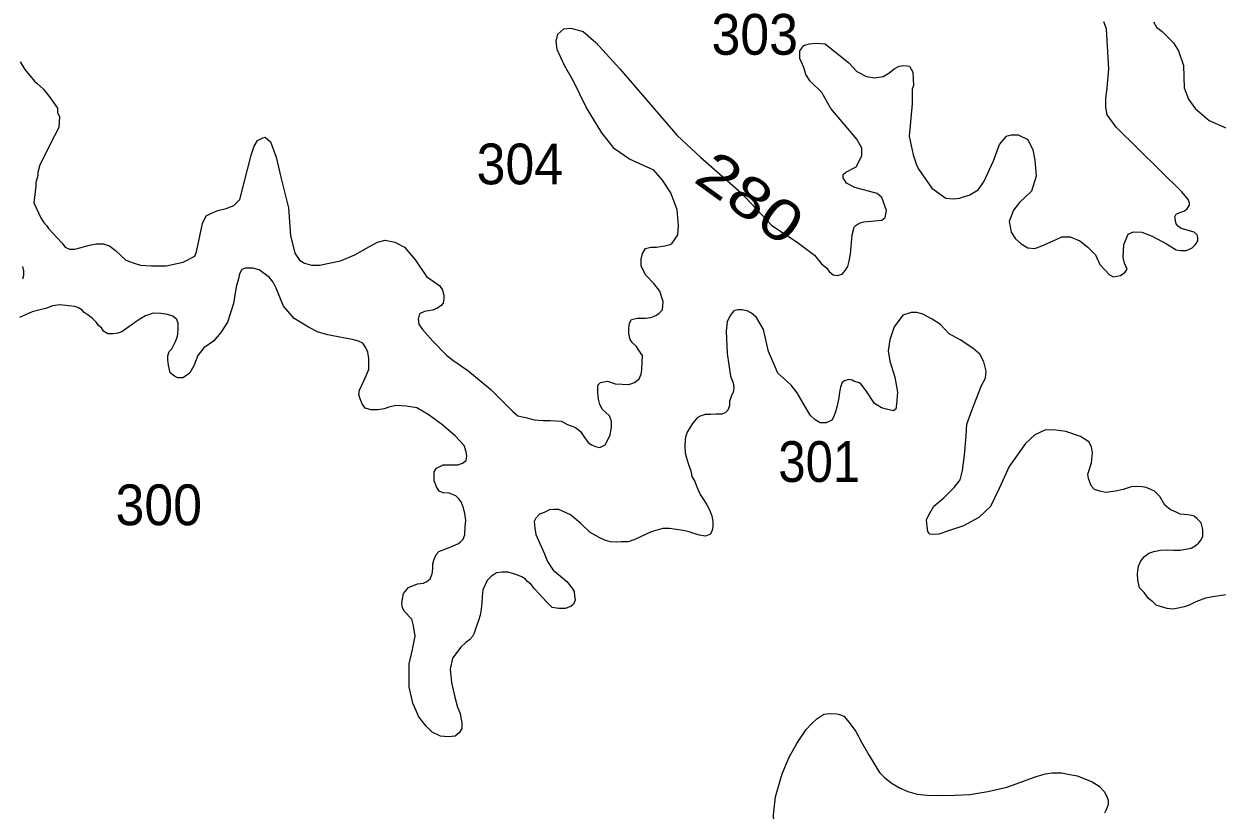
# Model space of a CAD drawing. Extents: x 445.4 to 500, y 8728.7 to 8784.
# Drawn here: x 471.621 to 476.303, y 8752.648 to 8755.732 of the extents above; entities that cross this region are included whole.
import ezdxf
from ezdxf.enums import TextEntityAlignment as Align

# ---------------------------------------------------------------- set-up
doc = ezdxf.new("R2010")
doc.units = 0
doc.header["$LTSCALE"] = 0.064
doc.layers.add('2', color=7, linetype='Continuous', lineweight=13)
doc.layers.add('21', color=7, linetype='Continuous')
doc.layers.add('61', color=7, linetype='Continuous')

msp = doc.modelspace()

# ---------------------------------------------------------------- linework, layer by layer
at = {"layer": '2'}
for points in [[(475.9365, 8754.8664), (475.9542, 8754.9068), (475.9744, 8754.9169), (476.0073, 8754.9144), (476.0477, 8754.8992), (476.1034, 8754.8689), (476.1413, 8754.8462), (476.159, 8754.8437), (476.1818, 8754.8437), (476.2045, 8754.8538), (476.2172, 8754.8664), (476.2273, 8754.8815), (476.2273, 8754.8942), (476.2248, 8754.9043), (476.2121, 8754.9144), (476.1615, 8754.9295), (476.1514, 8754.9371), (476.1413, 8754.9472), (476.1362, 8754.9749), (476.1413, 8754.985), (476.1565, 8754.9926), (476.1716, 8754.9977), (476.1843, 8755.0052), (476.1944, 8755.0204), (476.1944, 8755.0305), (476.1893, 8755.0431), (476.1641, 8755.0734), (475.9061, 8755.3271), (475.8707, 8755.375), (475.8657, 8755.4053), (475.8657, 8755.4381), (475.8707, 8755.4811), (475.8783, 8755.5543), (475.8682, 8755.712), (475.8581, 8755.7398)], [(476.0526, 8755.7406), (476.0646, 8755.7192), (476.0874, 8755.7018), (476.1316, 8755.6576), (476.1504, 8755.6269), (476.1705, 8755.5687), (476.1732, 8755.4818), (476.1906, 8755.4363), (476.216, 8755.4002), (476.271, 8755.3527), (476.348, 8755.3193)], [(473.2258, 8754.6092), (473.2081, 8754.6067), (473.1929, 8754.6042), (473.1727, 8754.5941), (473.1676, 8754.5739), (473.1702, 8754.5537), (473.1853, 8754.5335), (473.2258, 8754.4881), (473.2789, 8754.4326), (473.3041, 8754.4136), (473.3624, 8754.372), (473.4534, 8754.2975), (473.5394, 8754.2117), (473.5596, 8754.194), (473.595, 8754.1864), (473.6228, 8754.1789), (473.6582, 8754.1763), (473.686, 8754.1763), (473.729, 8754.1738), (473.7543, 8754.1612), (473.7847, 8754.1486), (473.8049, 8754.1334), (473.8175, 8754.1132), (473.8352, 8754.0905), (473.8479, 8754.0804), (473.8681, 8754.0728), (473.8808, 8754.0703), (473.901, 8754.0804), (473.9212, 8754.1183), (473.9263, 8754.1511), (473.9263, 8754.1738), (473.9187, 8754.194), (473.9035, 8754.2092), (473.8909, 8754.2193), (473.8808, 8754.2394), (473.8757, 8754.2596), (473.8732, 8754.2874), (473.8732, 8754.3152), (473.8833, 8754.3253), (473.9111, 8754.3303), (473.9414, 8754.3202), (473.9946, 8754.3177), (474.0173, 8754.3253), (474.035, 8754.3404), (474.0426, 8754.3581), (474.0451, 8754.3758), (474.0477, 8754.4313), (474.0325, 8754.454), (474.0249, 8754.4666), (474.0072, 8754.4818), (473.9996, 8754.4944), (473.9946, 8754.5171), (473.9946, 8754.5373), (473.9971, 8754.5575), (474.0047, 8754.5726), (474.0274, 8754.5777), (474.0603, 8754.5777), (474.0805, 8754.5802), (474.1008, 8754.5878), (474.1134, 8754.5979), (474.1261, 8754.6105), (474.1286, 8754.6433), (474.1159, 8754.6837), (474.0932, 8754.714), (474.0603, 8754.7481), (474.0426, 8754.7834), (474.0426, 8754.8087), (474.0477, 8754.8314), (474.0603, 8754.8516), (474.0805, 8754.8566), (474.1033, 8754.8566), (474.1362, 8754.8617), (474.1564, 8754.8667), (474.164, 8754.8718), (474.1741, 8754.8844), (474.1867, 8754.9046), (474.1893, 8754.9399), (474.1842, 8755.003), (474.1589, 8755.0687), (474.1261, 8755.1191), (474.0932, 8755.1583), (473.9971, 8755.2012), (473.9389, 8755.2416), (473.8883, 8755.3047), (473.8277, 8755.4056), (473.7771, 8755.5079), (473.7417, 8755.5685), (473.7139, 8755.6316), (473.7088, 8755.6644), (473.7164, 8755.6921), (473.7391, 8755.7123), (473.767, 8755.7149), (473.815, 8755.7022), (473.8656, 8755.6593), (473.9592, 8755.5558), (474.1842, 8755.2946), (474.2753, 8755.2088), (474.4346, 8755.0699), (474.5559, 8754.9412), (474.6546, 8754.8756), (474.7228, 8754.8251)], [(474.7228, 8754.8251), (474.7507, 8754.791), (474.7709, 8754.7733), (474.781, 8754.7607), (474.7962, 8754.7481), (474.8114, 8754.7456), (474.8316, 8754.7506), (474.8442, 8754.7657), (474.8543, 8754.7809), (474.8594, 8754.8011), (474.8645, 8754.8289), (474.8708, 8754.9046), (474.8784, 8754.9349), (474.886, 8754.9424), (474.8986, 8754.95), (474.9163, 8754.9551), (474.9871, 8754.9626), (474.9998, 8754.9727), (475.0048, 8755.0005), (474.9871, 8755.051), (474.9694, 8755.0661), (474.8809, 8755.0901), (474.848, 8755.1078), (474.8354, 8755.128), (474.8354, 8755.1406), (474.8455, 8755.1507), (474.886, 8755.1709), (474.8961, 8755.1886), (474.9087, 8755.2163), (474.9087, 8755.2441), (474.8885, 8755.2794), (474.7873, 8755.4006), (474.7519, 8755.4624), (474.7064, 8755.5079), (474.6887, 8755.5331), (474.6811, 8755.5609), (474.6659, 8755.5962), (474.6659, 8755.6265), (474.6811, 8755.6467), (474.7014, 8755.6543), (474.7292, 8755.6568), (474.7646, 8755.6543), (474.8581, 8755.5786), (474.8885, 8755.5457), (474.9264, 8755.5255), (474.9593, 8755.5205), (474.9922, 8755.5255), (475.0149, 8755.5382), (475.0352, 8755.5558), (475.0554, 8755.5659), (475.0731, 8755.5685), (475.0958, 8755.5659), (475.1085, 8755.5432), (475.111, 8755.4902), (475.1057, 8755.476), (475.1057, 8755.4183), (475.0941, 8755.2912), (475.1095, 8755.2181), (475.1249, 8755.1758), (475.1326, 8755.1604), (475.1827, 8755.0872), (475.2385, 8755.0488), (475.2689, 8755.0463), (475.2916, 8755.0488), (475.3321, 8755.0614), (475.365, 8755.0816), (475.3877, 8755.1119), (475.4257, 8755.1952), (475.4484, 8755.2583), (475.4763, 8755.2911), (475.494, 8755.2962), (475.5218, 8755.2962), (475.5597, 8755.2785), (475.5799, 8755.2381), (475.5875, 8755.1977), (475.5926, 8755.1346), (475.5749, 8755.0765), (475.5268, 8755.0311), (475.5041, 8755.0008), (475.4863, 8754.9573), (475.4939, 8754.9144), (475.5116, 8754.8891), (475.5344, 8754.8689), (475.5597, 8754.8538), (475.5875, 8754.8513), (475.6153, 8754.8614), (475.6709, 8754.8866), (475.6937, 8754.8967), (475.7266, 8754.8967), (475.7645, 8754.8815), (475.7949, 8754.8563), (475.8252, 8754.826), (475.8429, 8754.7882), (475.8808, 8754.7478), (475.896, 8754.7402), (475.9238, 8754.7452), (475.9415, 8754.7579), (475.9491, 8754.7705), (475.939, 8754.7932), (475.9339, 8754.8159), (475.9365, 8754.8664)], [(471.6068, 8755.5831), (471.6249, 8755.5527), (471.6622, 8755.5076), (471.6731, 8755.4979), (471.6985, 8755.4756), (471.7213, 8755.4453), (471.7533, 8755.402), (471.7528, 8755.3836), (471.7605, 8755.3682), (471.7583, 8755.3262), (471.7406, 8755.2934), (471.6835, 8755.1796), (471.6758, 8755.1488), (471.6758, 8755.1373), (471.6681, 8755.1103), (471.6681, 8755.0949), (471.6604, 8755.0295), (471.6873, 8754.9717), (471.6989, 8754.9525), (471.7104, 8754.9409), (471.7181, 8754.9294), (471.7701, 8754.8737), (471.7828, 8754.8561), (471.8005, 8754.8485), (471.8207, 8754.8485), (471.8409, 8754.8535), (471.8789, 8754.8636), (471.9042, 8754.8687), (471.932, 8754.8687), (471.9573, 8754.8611), (471.98, 8754.8434), (472.0205, 8754.8056), (472.0534, 8754.7929), (472.0786, 8754.7854), (472.1216, 8754.7829), (472.1798, 8754.7829), (472.2455, 8754.798), (472.2911, 8754.8207), (472.2987, 8754.8384), (472.3214, 8754.9495), (472.3366, 8754.9797), (472.3568, 8754.9898), (472.3821, 8754.9999), (472.415, 8755.0075), (472.4453, 8755.0201), (472.4681, 8755.0428), (472.5123, 8755.217), (472.525, 8755.2524), (472.5376, 8755.2751), (472.5579, 8755.2852), (472.568, 8755.2877), (472.5882, 8755.27), (472.611, 8755.2094), (472.6287, 8755.1312), (472.659, 8755.01), (472.6666, 8754.9015), (472.6843, 8754.8333), (472.702, 8754.8056), (472.7222, 8754.7929), (472.75, 8754.7854), (472.7804, 8754.7854), (472.8638, 8754.803), (472.9195, 8754.8258), (472.9776, 8754.8586), (473.008, 8754.8762), (473.0383, 8754.8838), (473.0763, 8754.8762), (473.1142, 8754.8561), (473.1572, 8754.8056), (473.2002, 8754.7408), (473.2536, 8754.7052), (473.2637, 8754.6875), (473.2688, 8754.6673), (473.2688, 8754.6522), (473.2663, 8754.637), (473.2587, 8754.6269), (473.2435, 8754.6168), (473.2258, 8754.6092)], [(471.6166, 8754.7314), (471.621, 8754.7465), (471.621, 8754.7637), (471.6166, 8754.7809)], [(473.3158, 8753.8806), (473.29, 8753.8913), (473.2658, 8753.8926), (473.2507, 8753.899), (473.2399, 8753.9162), (473.2313, 8753.9399), (473.2313, 8753.9744), (473.2399, 8753.9894), (473.2658, 8754.0024), (473.2874, 8754.0024), (473.3068, 8754.0024), (473.324, 8754.0024), (473.3413, 8754.0088), (473.3564, 8754.0196), (473.3585, 8754.0368), (473.3564, 8754.054), (473.3478, 8754.0777), (473.3133, 8754.1165), (473.2593, 8754.1617), (473.2076, 8754.2004), (473.1623, 8754.2263), (473.1213, 8754.2327), (473.0803, 8754.2349), (473.0523, 8754.2284), (473.035, 8754.222), (473.0091, 8754.2177), (472.9833, 8754.2177), (472.9595, 8754.2241), (472.9487, 8754.2413), (472.9401, 8754.2607), (472.9358, 8754.2779), (472.938, 8754.2952), (472.9552, 8754.3318), (472.9747, 8754.3761), (472.9747, 8754.4192), (472.9704, 8754.445), (472.9617, 8754.4644), (472.9509, 8754.4795), (472.9337, 8754.4881), (472.91, 8754.4945), (472.8733, 8754.501), (472.8129, 8754.5118), (472.7762, 8754.5225), (472.7374, 8754.5419), (472.6813, 8754.5763), (472.6395, 8754.6247), (472.6114, 8754.6957), (472.5985, 8754.7194), (472.5834, 8754.7388), (472.5597, 8754.756), (472.5446, 8754.7668), (472.5187, 8754.7732), (472.5014, 8754.7732), (472.4907, 8754.7732), (472.4756, 8754.7689), (472.4669, 8754.7517), (472.4626, 8754.7323), (472.454, 8754.7), (472.4432, 8754.6355), (472.4195, 8754.5623), (472.3936, 8754.5214), (472.3656, 8754.4869), (472.3267, 8754.4611), (472.303, 8754.4309), (472.2874, 8754.3913), (472.2723, 8754.3633), (472.2594, 8754.3525), (472.2443, 8754.3439), (472.2249, 8754.3439), (472.2119, 8754.3504), (472.1947, 8754.3633), (472.1882, 8754.3934), (472.186, 8754.4149), (472.186, 8754.43), (472.1904, 8754.4472), (472.2011, 8754.458), (472.2076, 8754.4709), (472.2162, 8754.486), (472.2205, 8754.4989), (472.2249, 8754.514), (472.227, 8754.5398), (472.227, 8754.557), (472.2205, 8754.5721), (472.2055, 8754.585), (472.1839, 8754.5915), (472.1602, 8754.5958), (472.1278, 8754.5979), (472.0976, 8754.5872), (472.076, 8754.5743), (472.0566, 8754.5613), (472.0415, 8754.5506), (472.0243, 8754.5377), (472.0049, 8754.5247), (471.9898, 8754.5183), (471.9704, 8754.5161), (471.9509, 8754.5161), (471.9337, 8754.5269), (471.9251, 8754.5398), (471.9143, 8754.5484), (471.9057, 8754.5613), (471.8906, 8754.5764)], [(471.8906, 8754.5764), (471.8733, 8754.5893), (471.8582, 8754.6001), (471.8496, 8754.6087), (471.8323, 8754.6195), (471.8215, 8754.6238), (471.7957, 8754.6259), (471.7633, 8754.6302), (471.7331, 8754.6259), (471.7115, 8754.6173), (471.6533, 8754.6023), (471.6037, 8754.5807)], [(475.0313, 8754.2148), (475.0054, 8754.2213), (474.986, 8754.2256), (474.958, 8754.2428), (474.9256, 8754.2923), (474.9049, 8754.3196), (474.8984, 8754.3239), (474.8769, 8754.3303), (474.8704, 8754.3346), (474.8575, 8754.3368), (474.8402, 8754.3325), (474.8316, 8754.326), (474.8251, 8754.3067), (474.8208, 8754.2873), (474.8186, 8754.2658), (474.8122, 8754.2335), (474.8057, 8754.2098), (474.7992, 8754.1926), (474.7906, 8754.1775), (474.769, 8754.1667), (474.7453, 8754.1667), (474.7259, 8754.1796), (474.7065, 8754.1969), (474.6547, 8754.2851), (474.631, 8754.3153), (474.603, 8754.3411), (474.5792, 8754.3626), (474.5685, 8754.3863), (474.5426, 8754.4466), (474.5232, 8754.5327), (474.4949, 8754.5807), (474.4755, 8754.5979), (474.4582, 8754.6065), (474.4388, 8754.6108), (474.4216, 8754.6108), (474.4065, 8754.6065), (474.3957, 8754.5936), (474.3892, 8754.5829), (474.3806, 8754.5635), (474.3763, 8754.5269), (474.3806, 8754.4386), (474.3935, 8754.3503), (474.4043, 8754.3245), (474.4065, 8754.3051), (474.4043, 8754.2858), (474.3978, 8754.275), (474.3892, 8754.2513), (474.3892, 8754.2341), (474.3827, 8754.2169), (474.3719, 8754.2061), (474.359, 8754.2018), (474.3353, 8754.2018), (474.3159, 8754.1996), (474.2943, 8754.1996), (474.2749, 8754.1932), (474.262, 8754.1867), (474.2447, 8754.1652), (474.2247, 8754.1335), (474.2183, 8754.1163), (474.2161, 8754.1012), (474.214, 8754.0775), (474.2161, 8754.0495), (474.2204, 8754.0302), (474.2291, 8754.0043), (474.2377, 8753.9785), (474.242, 8753.957), (474.2528, 8753.9376), (474.2614, 8753.916), (474.2743, 8753.8859), (474.2873, 8753.8665), (474.3002, 8753.845), (474.311, 8753.8256), (474.3196, 8753.8019), (474.324, 8753.7783), (474.324, 8753.7589), (474.3218, 8753.746), (474.3153, 8753.7309), (474.2959, 8753.7223), (474.2722, 8753.7266), (474.242, 8753.7352), (474.2312, 8753.7395), (474.214, 8753.7438), (474.1902, 8753.7481), (474.1536, 8753.7524), (474.1277, 8753.7524), (474.0824, 8753.7395), (474.0177, 8753.7094), (473.9918, 8753.7008), (473.9638, 8753.7008), (473.9444, 8753.6986), (473.9228, 8753.7008), (473.9034, 8753.7051), (473.8775, 8753.718), (473.843, 8753.7374), (473.8063, 8753.7718), (473.7653, 8753.8063), (473.7373, 8753.8192), (473.72, 8753.8278), (473.7006, 8753.8278), (473.6834, 8753.8256), (473.6618, 8753.8149)], [(476.0158, 8753.5012), (475.9986, 8753.5206), (475.9919, 8753.5509), (475.9898, 8753.5767), (475.9941, 8753.6047), (476.0027, 8753.6263), (476.0178, 8753.6435), (476.035, 8753.6564), (476.0545, 8753.6629), (476.0803, 8753.6672), (476.1041, 8753.6693), (476.1321, 8753.6672), (476.158, 8753.6672), (476.1795, 8753.6715), (476.2011, 8753.6758), (476.2162, 8753.6844), (476.2292, 8753.6952), (476.2399, 8753.7081), (476.2464, 8753.7231), (476.2464, 8753.749), (476.2399, 8753.7748), (476.2227, 8753.792), (476.2119, 8753.8006), (476.1968, 8753.805), (476.1752, 8753.8071), (476.158, 8753.8093), (476.1364, 8753.82), (476.1192, 8753.8265), (476.0976, 8753.8437), (476.0782, 8753.8782), (476.0565, 8753.8987), (476.0393, 8753.9074), (476.0242, 8753.9138), (476.0091, 8753.916), (475.9875, 8753.9181), (475.9659, 8753.916), (475.9336, 8753.9052), (475.9099, 8753.9009), (475.8861, 8753.8966), (475.8646, 8753.8944), (475.843, 8753.8987), (475.8214, 8753.9052), (475.8085, 8753.9203), (475.7977, 8753.9483), (475.7956, 8753.9655), (475.8099, 8754.0108), (475.8142, 8754.0495), (475.8099, 8754.0732), (475.7991, 8754.0926), (475.7667, 8754.1141), (475.7085, 8754.1335), (475.6697, 8754.1378), (475.6287, 8754.1399), (475.5877, 8754.1205), (475.5511, 8754.0861), (475.4863, 8753.9957), (475.4475, 8753.9096), (475.413, 8753.8385), (475.3677, 8753.7955), (475.3073, 8753.7632), (475.2491, 8753.7438), (475.2103, 8753.7309), (475.1887, 8753.7287), (475.1758, 8753.7309), (475.1671, 8753.7416), (475.165, 8753.761), (475.1628, 8753.7868), (475.1715, 8753.8062), (475.1909, 8753.8407), (475.2297, 8753.873), (475.2707, 8753.9139), (475.2944, 8753.944), (475.303, 8753.9806), (475.3116, 8754.0409), (475.3181, 8754.1162), (475.3203, 8754.1615), (475.3397, 8754.2153), (475.3569, 8754.2605), (475.3785, 8754.3139), (475.3936, 8754.3419), (475.3958, 8754.3698), (475.3872, 8754.4064), (475.3721, 8754.4366), (475.344, 8754.4603), (475.2944, 8754.4926), (475.2513, 8754.5162), (475.2168, 8754.5528), (475.1844, 8754.5744), (475.1478, 8754.5937), (475.124, 8754.6002), (475.1025, 8754.6002), (475.0701, 8754.5894), (475.0356, 8754.5442), (475.0183, 8754.4926), (475.0119, 8754.4495), (475.0183, 8754.4086), (475.0378, 8754.3462), (475.0485, 8754.288), (475.0442, 8754.2407), (475.0421, 8754.2213), (475.0313, 8754.2148)], [(473.6618, 8753.8149), (473.6446, 8753.8084), (473.6295, 8753.7933), (473.623, 8753.7804), (473.6251, 8753.7546), (473.6295, 8753.7287), (473.6618, 8753.6555), (473.6748, 8753.6233), (473.6977, 8753.5894), (473.7258, 8753.5657), (473.7516, 8753.5442), (473.771, 8753.5205), (473.7797, 8753.5054), (473.7818, 8753.4882), (473.784, 8753.471), (473.7775, 8753.4559), (473.7667, 8753.4473), (473.7452, 8753.4387), (473.7193, 8753.4387), (473.6934, 8753.443), (473.6718, 8753.4645), (473.6438, 8753.4947), (473.6244, 8753.5162), (473.6114, 8753.5334), (473.5963, 8753.5442), (473.5877, 8753.5549), (473.5748, 8753.5635), (473.5511, 8753.5722), (473.5381, 8753.5765), (473.5209, 8753.5808), (473.4971, 8753.5808), (473.4756, 8753.5786), (473.4562, 8753.5657), (473.4389, 8753.5485), (473.4216, 8753.5119), (473.4195, 8753.486), (473.4173, 8753.4624), (473.4152, 8753.4365), (473.4109, 8753.4128), (473.4044, 8753.3913), (473.3979, 8753.3741), (473.3936, 8753.3633), (473.3871, 8753.3418), (473.3807, 8753.3289), (473.3699, 8753.316), (473.3548, 8753.3052), (473.3349, 8753.2871), (473.3026, 8753.2441), (473.294, 8753.201), (473.2983, 8753.1493), (473.3112, 8753.0912), (473.322, 8753.0525), (473.3328, 8753.0266), (473.3349, 8753.0094), (473.3393, 8752.9922), (473.3393, 8752.9685), (473.3285, 8752.9513), (473.3134, 8752.9383), (473.2875, 8752.9362), (473.2551, 8752.9383), (473.2228, 8752.9534), (473.1991, 8752.9771), (473.171, 8753.0137), (473.1473, 8753.0675), (473.1322, 8753.1321), (473.1322, 8753.2225), (473.1451, 8753.2785), (473.1559, 8753.3302), (473.1495, 8753.3711), (473.143, 8753.3969), (473.1149, 8753.4271), (473.1063, 8753.4421), (473.1042, 8753.4572), (473.1063, 8753.4766), (473.1106, 8753.4981), (473.13, 8753.5218), (473.1649, 8753.5361), (473.1886, 8753.5383), (473.2015, 8753.5447), (473.2145, 8753.5555), (473.2231, 8753.5749), (473.2253, 8753.5942), (473.2253, 8753.6136), (473.2296, 8753.6287), (473.2382, 8753.6502), (473.249, 8753.6631), (473.2662, 8753.6696), (473.2835, 8753.6761), (473.2964, 8753.6804), (473.3115, 8753.6868), (473.3266, 8753.6933), (473.3331, 8753.6997), (473.3439, 8753.7105), (473.3504, 8753.7277), (473.3525, 8753.76), (473.3547, 8753.7837), (473.3504, 8753.8117), (473.346, 8753.8332), (473.3374, 8753.8547), (473.3288, 8753.8677), (473.3158, 8753.8806)], [(476.3554, 8753.495), (476.2941, 8753.4861), (476.2574, 8753.4797), (476.2186, 8753.4646), (476.1927, 8753.4517), (476.1733, 8753.4452), (476.156, 8753.4409), (476.1301, 8753.4366), (476.1064, 8753.4388), (476.0849, 8753.4452), (476.0633, 8753.4517), (476.0503, 8753.4646), (476.0331, 8753.4775), (476.0158, 8753.5012)], [(474.5962, 8752.7907), (474.6233, 8752.8559), (474.6535, 8752.91), (474.6898, 8752.9639), (474.7119, 8752.9879), (474.732, 8753.006), (474.7591, 8753.024), (474.7832, 8753.027), (474.8103, 8753.026), (474.8214, 8753.023), (474.8385, 8753.017), (474.8595, 8752.9919), (474.8847, 8752.9568), (474.9077, 8752.9147), (474.9379, 8752.8626), (474.9784, 8752.7958), (474.9995, 8752.7748), (475.0276, 8752.7527), (475.0588, 8752.7347), (475.0889, 8752.7207), (475.126, 8752.7106), (475.1652, 8752.7066), (475.2225, 8752.7056), (475.2737, 8752.7066), (475.3319, 8752.7096), (475.4032, 8752.7207), (475.4772, 8752.7376), (475.5465, 8752.7627), (475.5926, 8752.7797), (475.6288, 8752.7907), (475.6559, 8752.7938), (475.6921, 8752.7938), (475.7182, 8752.7897), (475.7533, 8752.7827), (475.7905, 8752.7687), (475.8126, 8752.7587), (475.8397, 8752.7416), (475.8598, 8752.7206), (475.8688, 8752.7035), (475.8748, 8752.6865), (475.8748, 8752.6705), (475.8688, 8752.6514), (475.8608, 8752.6364)], [(474.6573, 8751.9476), (474.6441, 8752.0883), (474.6154, 8752.3227), (474.6044, 8752.3997), (474.567, 8752.5294), (474.5626, 8752.63), (474.5693, 8752.7003), (474.5891, 8752.7685), (474.5962, 8752.7907)]]:
    msp.add_lwpolyline(points, dxfattribs=at)

# ---------------------------------------------------------------- texts
at = {"layer": '21'}
for s, width, p in [('303', 0.95, (474.3189, 8755.611)), ('304', 0.95, (473.3973, 8755.1026)), ('301', 0.9, (474.5809, 8753.9353)), ('300', 0.95, (471.9807, 8753.7656))]:
    msp.add_text(s, height=0.16, dxfattribs=dict(at, width=width)).set_placement(p)
at = {"layer": '61', "width": 1.25}
msp.add_text('280', height=0.16, rotation=324.197, dxfattribs=at).set_placement((474.424, 8754.9855), align=Align.CENTER)

doc.saveas('drawing.dxf')
